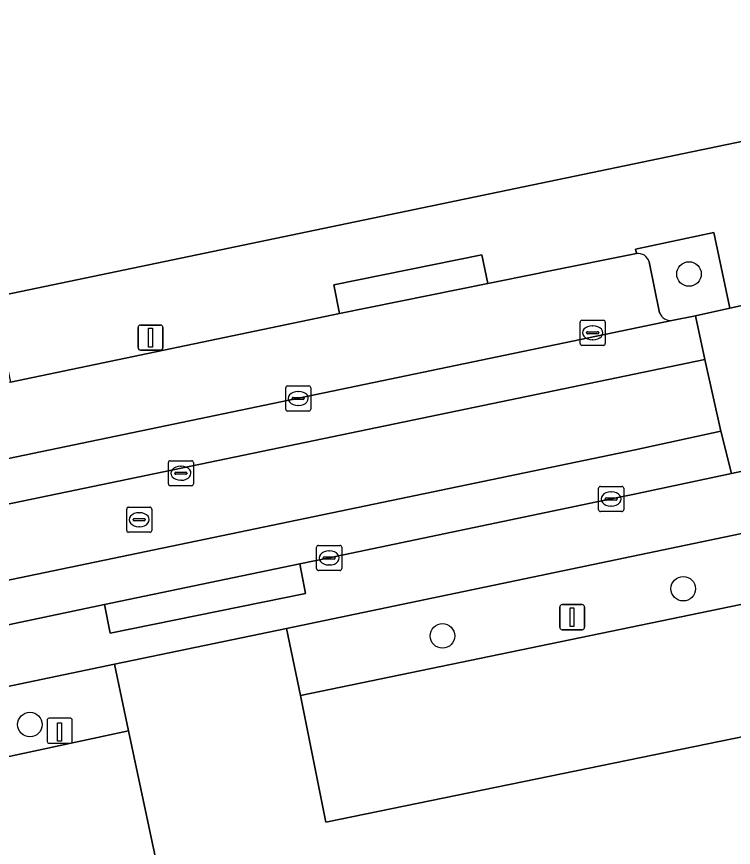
# Model space of a CAD drawing. Extents: x 162989 to 165008, y 383432 to 384338.
# Drawn here: x 164326.35 to 164354.91, y 384106.71 to 384139.82 of the extents above; entities that cross this region are included whole.
import ezdxf

# ---------------------------------------------------------------- set-up
doc = ezdxf.new("R2010")
doc.units = 0
for name, color, linetype in [('IMGEO_Boom', 7, 'Continuous'), ('IMGEO_Groenvoorziening', 7, 'Continuous'), ('IMGEO_Kolk', 7, 'Continuous'), ('IMGEO_Laadpaal', 7, 'Continuous'), ('IMGEO_Lichtmast', 7, 'Continuous'), ('IMGEO_Pand', 7, 'Continuous'), ('IMGEO_Parkeervlak_open', 7, 'Continuous'), ('IMGEO_Rijbaan_lokaal_gesloten', 7, 'Continuous'), ('IMGEO_Rijbaan_lokaal_open', 7, 'Continuous'), ('IMGEO_Rioolput', 7, 'Continuous'), ('IMGEO_Voetpad_open', 7, 'Continuous')]:
    doc.layers.add(name, color=color, linetype=linetype)

msp = doc.modelspace()

# ---------------------------------------------------------------- linework, layer by layer
at = {"layer": 'IMGEO_Boom'}
for centre in [(164353.142, 384129.562), (164352.911, 384117.02), (164343.32, 384115.14), (164326.881, 384111.606)]:
    msp.add_circle(centre, 0.489, dxfattribs=at)
at = {"layer": 'IMGEO_Groenvoorziening'}
for points in [[(164354.13, 384131.213), (164351.014, 384130.546), (164351.05, 384130.377)], [(164352.456, 384127.707), (164353.404, 384127.896), (164354.774, 384128.205), (164354.13, 384131.213)], [(164351.555, 384130.052), (164351.972, 384128.014)], [(164357.917, 384119.779), (164337.101, 384115.436), (164337.661, 384112.77), (164359.575, 384117.29), (164360.626, 384112.223), (164365.746, 384113.274), (164368.77, 384098.433), (164372.392, 384080.971), (164375.313, 384081.581), (164370.821, 384103.328)], [(164330.813, 384111.351), (164330.255, 384114.008), (164310.936, 384109.978)], [(164312.238, 384107.369), (164330.813, 384111.351)]]:
    msp.add_lwpolyline(points, dxfattribs=at)
for centre, radius, start, end in [((164351.112, 384129.918), 0.463, 16.8361, 97.6362), ((164352.415, 384128.177), 0.472, 200.2357, 274.9906)]:
    msp.add_arc(centre, radius, start, end, dxfattribs=at)
at = {"layer": 'IMGEO_Kolk'}
for p, q in [((164348.803, 384126.793), (164348.803, 384127.645)), ((164348.878, 384127.719), (164349.73, 384127.719)), ((164349.804, 384127.645), (164349.804, 384126.793)), ((164349.291, 384127.499), (164349.316, 384127.499)), ((164349.062, 384127.213), (164349.062, 384127.225)), ((164349.5, 384127.176), (164349.102, 384127.176)), ((164349.105, 384127.262), (164349.503, 384127.262)), ((164349.546, 384127.225), (164349.546, 384127.213)), ((164349.73, 384126.719), (164348.878, 384126.719)), ((164349.314, 384126.939), (164349.289, 384126.939)), ((164337.072, 384124.176), (164337.072, 384125.028)), ((164337.147, 384125.102), (164337.999, 384125.102)), ((164338.073, 384125.028), (164338.073, 384124.176)), ((164337.374, 384124.645), (164337.772, 384124.645)), ((164337.56, 384124.882), (164337.585, 384124.882)), ((164337.331, 384124.596), (164337.331, 384124.608)), ((164337.769, 384124.559), (164337.371, 384124.559)), ((164337.583, 384124.322), (164337.558, 384124.322)), ((164337.815, 384124.608), (164337.815, 384124.596)), ((164337.999, 384124.102), (164337.147, 384124.102)), ((164349.539, 384120.169), (164349.539, 384121.021)), ((164349.614, 384121.095), (164350.466, 384121.095)), ((164350.54, 384121.021), (164350.54, 384120.169)), ((164350.027, 384120.875), (164350.052, 384120.875)), ((164349.798, 384120.589), (164349.798, 384120.601)), ((164350.236, 384120.552), (164349.838, 384120.552)), ((164349.841, 384120.638), (164350.239, 384120.638)), ((164350.282, 384120.601), (164350.282, 384120.589)), ((164350.466, 384120.095), (164349.614, 384120.095)), ((164350.05, 384120.315), (164350.025, 384120.315)), ((164338.305, 384117.82), (164338.305, 384118.672)), ((164338.38, 384118.746), (164339.232, 384118.746)), ((164339.306, 384118.672), (164339.306, 384117.82)), ((164338.793, 384118.526), (164338.818, 384118.526)), ((164338.564, 384118.24), (164338.564, 384118.252)), ((164339.002, 384118.203), (164338.604, 384118.203)), ((164338.607, 384118.289), (164339.005, 384118.289)), ((164339.048, 384118.252), (164339.048, 384118.24)), ((164339.232, 384117.746), (164338.38, 384117.746)), ((164338.816, 384117.966), (164338.791, 384117.966))]:
    msp.add_line(p, q, dxfattribs=at)
for points in [[(164348.803, 384126.793), (164348.803, 384127.645)], [(164348.878, 384127.719), (164349.73, 384127.719)], [(164349.804, 384127.645), (164349.804, 384126.793)], [(164349.73, 384126.719), (164348.878, 384126.719)], [(164337.072, 384124.176), (164337.072, 384125.028)], [(164337.147, 384125.102), (164337.999, 384125.102)], [(164338.073, 384125.028), (164338.073, 384124.176)], [(164337.999, 384124.102), (164337.147, 384124.102)], [(164349.539, 384120.169), (164349.539, 384121.021)], [(164349.614, 384121.095), (164350.466, 384121.095)], [(164350.54, 384121.021), (164350.54, 384120.169)], [(164350.466, 384120.095), (164349.614, 384120.095)], [(164338.305, 384117.82), (164338.305, 384118.672)], [(164338.38, 384118.746), (164339.232, 384118.746)], [(164339.306, 384118.672), (164339.306, 384117.82)], [(164339.232, 384117.746), (164338.38, 384117.746)]]:
    msp.add_lwpolyline(points, dxfattribs=at)
for centre, radius, start, end in [((164348.88, 384127.643), 0.0765, 91.552, 178.448), ((164348.88, 384127.643), 0.0765, 91.552, 178.448), ((164349.728, 384127.643), 0.0765, 1.552, 88.448), ((164349.728, 384127.643), 0.0765, 1.552, 88.448), ((164349.102, 384127.222), 0.0403, 85.8775, 175.7526), ((164349.099, 384127.212), 0.0366, 178.938, 274.7102), ((164349.503, 384127.219), 0.043, 264.8664, 352.4533), ((164349.507, 384127.224), 0.0386, 1.7309, 96.639), ((164348.88, 384126.795), 0.0765, 181.552, 268.448), ((164348.88, 384126.795), 0.0765, 181.552, 268.448), ((164349.728, 384126.795), 0.0765, 271.552, 358.448), ((164349.728, 384126.795), 0.0765, 271.552, 358.448), ((164337.149, 384125.026), 0.0765, 91.552, 178.448), ((164337.149, 384125.026), 0.0765, 91.552, 178.448), ((164337.997, 384125.026), 0.0765, 1.552, 88.448), ((164337.997, 384125.026), 0.0765, 1.552, 88.448), ((164337.371, 384124.605), 0.0403, 85.8775, 175.7526), ((164337.776, 384124.607), 0.0386, 1.7309, 96.639), ((164337.368, 384124.595), 0.0366, 178.938, 274.7102), ((164337.772, 384124.602), 0.043, 264.8664, 352.4533), ((164337.149, 384124.178), 0.0765, 181.552, 268.448), ((164337.149, 384124.178), 0.0765, 181.552, 268.448), ((164337.997, 384124.178), 0.0765, 271.552, 358.448), ((164337.997, 384124.178), 0.0765, 271.552, 358.448), ((164349.616, 384121.019), 0.0765, 91.552, 178.448), ((164349.616, 384121.019), 0.0765, 91.552, 178.448), ((164350.464, 384121.019), 0.0765, 1.552, 88.448), ((164350.464, 384121.019), 0.0765, 1.552, 88.448), ((164349.838, 384120.598), 0.0403, 85.8775, 175.7526), ((164349.835, 384120.588), 0.0366, 178.938, 274.7102), ((164350.239, 384120.595), 0.043, 264.8664, 352.4533), ((164350.243, 384120.6), 0.0386, 1.7309, 96.639), ((164349.616, 384120.171), 0.0765, 181.552, 268.448), ((164349.616, 384120.171), 0.0765, 181.552, 268.448), ((164350.464, 384120.171), 0.0765, 271.552, 358.448), ((164350.464, 384120.171), 0.0765, 271.552, 358.448), ((164338.382, 384118.67), 0.0765, 91.552, 178.448), ((164338.382, 384118.67), 0.0765, 91.552, 178.448), ((164339.23, 384118.67), 0.0765, 1.552, 88.448), ((164339.23, 384118.67), 0.0765, 1.552, 88.448), ((164338.604, 384118.249), 0.0403, 85.8775, 175.7526), ((164338.601, 384118.239), 0.0366, 178.938, 274.7102), ((164339.005, 384118.246), 0.043, 264.8664, 352.4533), ((164339.009, 384118.251), 0.0386, 1.7309, 96.639), ((164338.382, 384117.822), 0.0765, 181.552, 268.448), ((164338.382, 384117.822), 0.0765, 181.552, 268.448), ((164339.23, 384117.822), 0.0765, 271.552, 358.448), ((164339.23, 384117.822), 0.0765, 271.552, 358.448)]:
    msp.add_arc(centre, radius, start, end, dxfattribs=at)
for centre, major_axis, ratio, start_param, end_param in [((164349.29, 384127.219), (-0.387, 0.002), 0.722429, 4.712389, 7.853982), ((164349.315, 384127.219), (-0.39, 0.002), 0.717154, 1.570796, 4.712389), ((164337.559, 384124.602), (-0.387, 0.002), 0.722429, 4.712389, 7.853982), ((164337.584, 384124.602), (-0.39, 0.002), 0.717154, 1.570796, 4.712389), ((164350.026, 384120.595), (-0.387, 0.002), 0.722429, 4.712389, 7.853982), ((164350.051, 384120.595), (-0.39, 0.002), 0.717154, 1.570796, 4.712389), ((164338.792, 384118.246), (-0.387, 0.002), 0.722429, 4.712389, 7.853982), ((164338.817, 384118.246), (-0.39, 0.002), 0.717154, 1.570796, 4.712389)]:
    msp.add_ellipse(centre, major_axis=major_axis, ratio=ratio, start_param=start_param, end_param=end_param, dxfattribs=at)
at = {"layer": 'IMGEO_Laadpaal'}
for p, q in [((164327.569, 384111.775), (164327.569, 384110.934)), ((164327.569, 384111.775), (164327.569, 384110.934)), ((164328.485, 384111.859), (164327.644, 384111.859)), ((164328.485, 384111.859), (164327.644, 384111.859)), ((164328.569, 384110.943), (164328.569, 384111.784)), ((164328.569, 384110.943), (164328.569, 384111.784)), ((164327.653, 384110.859), (164328.494, 384110.859)), ((164327.653, 384110.859), (164328.494, 384110.859))]:
    msp.add_line(p, q, dxfattribs=at)
msp.add_lwpolyline([(164327.984, 384111.672), (164328.144, 384111.672), (164328.144, 384110.939), (164327.984, 384110.939), (164327.984, 384111.672)], dxfattribs=at)
for centre, start, end in [((164327.647, 384111.781), 92.4484, 184.2845), ((164327.647, 384111.781), 92.4484, 184.2845), ((164328.491, 384111.781), 2.4484, 94.2845), ((164328.491, 384111.781), 2.4484, 94.2845), ((164327.647, 384110.937), 182.4484, 274.2845), ((164327.647, 384110.937), 182.4484, 274.2845), ((164328.491, 384110.937), 272.4484, 4.2845), ((164328.491, 384110.937), 272.4484, 4.2845)]:
    msp.add_arc(centre, 0.0779, start, end, dxfattribs=at)
at = {"layer": 'IMGEO_Lichtmast'}
for p, q in [((164331.189, 384126.627), (164331.189, 384127.427)), ((164331.189, 384127.427), (164331.189, 384126.627)), ((164331.289, 384127.527), (164332.079, 384127.527)), ((164332.079, 384127.527), (164331.289, 384127.527)), ((164332.179, 384127.427), (164332.179, 384126.627)), ((164332.179, 384126.627), (164332.179, 384127.427)), ((164332.079, 384126.527), (164331.289, 384126.527)), ((164331.289, 384126.527), (164332.079, 384126.527)), ((164348.09, 384116.386), (164348.88, 384116.386)), ((164348.88, 384116.386), (164348.09, 384116.386)), ((164347.99, 384115.486), (164347.99, 384116.286)), ((164347.99, 384116.286), (164347.99, 384115.486)), ((164348.98, 384116.286), (164348.98, 384115.486)), ((164348.98, 384115.486), (164348.98, 384116.286)), ((164348.88, 384115.386), (164348.09, 384115.386)), ((164348.09, 384115.386), (164348.88, 384115.386))]:
    msp.add_line(p, q, dxfattribs=at)
for points in [[(164331.609, 384127.402), (164331.759, 384127.402), (164331.759, 384126.652), (164331.609, 384126.652), (164331.609, 384127.402)], [(164348.41, 384116.261), (164348.56, 384116.261), (164348.56, 384115.511), (164348.41, 384115.511), (164348.41, 384116.261)]]:
    msp.add_lwpolyline(points, dxfattribs=at)
for centre, start, end in [((164331.289, 384127.427), 90, 180), ((164331.289, 384127.427), 90, 180), ((164332.079, 384127.427), 0, 90), ((164332.079, 384127.427), 360, 90), ((164331.289, 384126.627), 180, 270), ((164331.289, 384126.627), 180, 270), ((164332.079, 384126.627), 270, 0), ((164332.079, 384126.627), 270, 0), ((164348.09, 384116.286), 90, 180), ((164348.09, 384116.286), 90, 180), ((164348.88, 384116.286), 0, 90), ((164348.88, 384116.286), 360, 90), ((164348.09, 384115.486), 180, 270), ((164348.09, 384115.486), 180, 270), ((164348.88, 384115.486), 270, 0), ((164348.88, 384115.486), 270, 0)]:
    msp.add_arc(centre, 0.1, start, end, dxfattribs=at)
at = {"layer": 'IMGEO_Pand'}
msp.add_lwpolyline([(164354.784, 384150.783), (164349.272, 384177.712), (164314.663, 384170.574), (164302.234, 384168.01), (164301.893, 384169.665), (164296.446, 384168.542), (164305.282, 384126.16), (164311.315, 384127.446), (164311.652, 384125.77), (164339.521, 384131.57), (164357.983, 384135.415)], close=True, dxfattribs=at)
at = {"layer": 'IMGEO_Parkeervlak_open'}
for points in [[(164351.05, 384130.377), (164347.407, 384129.647), (164347.105, 384129.586), (164345.127, 384129.186), (164339.216, 384127.992), (164326.106, 384125.245), (164320.201, 384124.026), (164316.045, 384123.129), (164315.82, 384123.08), (164312.335, 384122.35)], [(164351.972, 384128.014), (164351.555, 384130.052)], [(164312.095, 384119.313), (164352.456, 384127.707)], [(164312.022, 384107.018), (164313.054, 384102.278), (164331.891, 384106.289), (164330.813, 384111.351)], [(164330.813, 384111.351), (164312.238, 384107.369)]]:
    msp.add_lwpolyline(points, dxfattribs=at)
msp.add_lwpolyline([(164360.626, 384112.223), (164359.575, 384117.29), (164337.661, 384112.77), (164338.677, 384107.717)], close=True, dxfattribs=at)
for centre, radius, start, end in [((164351.112, 384129.918), 0.463, 16.8361, 97.6362), ((164352.415, 384128.177), 0.472, 200.2357, 274.9906)]:
    msp.add_arc(centre, radius, start, end, dxfattribs=at)
at = {"layer": 'IMGEO_Rijbaan_lokaal_gesloten'}
for points in [[(164353.774, 384126.16), (164353.404, 384127.896), (164352.456, 384127.707), (164312.095, 384119.313), (164311.344, 384119.156), (164311.716, 384117.424)], [(164351.001, 384122.559), (164354.404, 384123.295), (164353.774, 384126.16), (164311.716, 384117.424), (164312.331, 384114.52)], [(164337.641, 384118.007), (164338.806, 384118.246), (164350.04, 384120.595), (164350.907, 384120.778), (164354.83, 384121.606), (164354.404, 384123.295), (164351.001, 384122.559), (164312.331, 384114.52), (164312.721, 384112.808), (164312.835, 384112.85), (164325.06, 384115.375), (164329.856, 384116.395)]]:
    msp.add_lwpolyline(points, close=True, dxfattribs=at)
msp.add_lwpolyline([(164373.769, 384048.685), (164372.409, 384055.399), (164360.626, 384112.223), (164338.677, 384107.717), (164337.661, 384112.77), (164337.101, 384115.436), (164330.255, 384114.008), (164330.813, 384111.351), (164331.891, 384106.289), (164313.054, 384102.278)], dxfattribs=at)
at = {"layer": 'IMGEO_Rijbaan_lokaal_open'}
msp.add_lwpolyline([(164358.71, 384129.065), (164354.774, 384128.205), (164353.404, 384127.896), (164353.774, 384126.16), (164354.404, 384123.295), (164354.83, 384121.606), (164356.573, 384121.979)], dxfattribs=at)
at = {"layer": 'IMGEO_Rioolput'}
for p, q in [((164332.397, 384121.196), (164332.397, 384122.048)), ((164332.472, 384122.122), (164333.324, 384122.122)), ((164333.398, 384122.048), (164333.398, 384121.196)), ((164332.699, 384121.665), (164333.097, 384121.665)), ((164332.885, 384121.902), (164332.91, 384121.902)), ((164332.656, 384121.616), (164332.656, 384121.628)), ((164333.094, 384121.579), (164332.696, 384121.579)), ((164332.908, 384121.342), (164332.883, 384121.342)), ((164333.14, 384121.628), (164333.14, 384121.616)), ((164333.324, 384121.122), (164332.472, 384121.122)), ((164330.736, 384119.343), (164330.736, 384120.195)), ((164330.811, 384120.269), (164331.663, 384120.269)), ((164331.224, 384120.049), (164331.249, 384120.049)), ((164331.737, 384120.195), (164331.737, 384119.343)), ((164330.995, 384119.763), (164330.995, 384119.775)), ((164331.433, 384119.726), (164331.035, 384119.726)), ((164331.038, 384119.812), (164331.436, 384119.812)), ((164331.479, 384119.775), (164331.479, 384119.763)), ((164331.247, 384119.489), (164331.222, 384119.489)), ((164331.663, 384119.269), (164330.811, 384119.269))]:
    msp.add_line(p, q, dxfattribs=at)
for points in [[(164332.397, 384121.196), (164332.397, 384122.048)], [(164332.472, 384122.122), (164333.324, 384122.122)], [(164333.398, 384122.048), (164333.398, 384121.196)], [(164333.324, 384121.122), (164332.472, 384121.122)], [(164330.736, 384119.343), (164330.736, 384120.195)], [(164330.811, 384120.269), (164331.663, 384120.269)], [(164331.737, 384120.195), (164331.737, 384119.343)], [(164331.663, 384119.269), (164330.811, 384119.269)]]:
    msp.add_lwpolyline(points, dxfattribs=at)
for centre, radius, start, end in [((164332.474, 384122.046), 0.0765, 91.552, 178.448), ((164332.474, 384122.046), 0.0765, 91.552, 178.448), ((164333.322, 384122.046), 0.0765, 1.552, 88.448), ((164333.322, 384122.046), 0.0765, 1.552, 88.448), ((164332.696, 384121.625), 0.0403, 85.8775, 175.7526), ((164333.101, 384121.627), 0.0386, 1.7309, 96.639), ((164332.693, 384121.615), 0.0366, 178.938, 274.7102), ((164333.097, 384121.622), 0.043, 264.8664, 352.4533), ((164332.474, 384121.198), 0.0765, 181.552, 268.448), ((164332.474, 384121.198), 0.0765, 181.552, 268.448), ((164333.322, 384121.198), 0.0765, 271.552, 358.448), ((164333.322, 384121.198), 0.0765, 271.552, 358.448), ((164330.813, 384120.193), 0.0765, 91.552, 178.448), ((164330.813, 384120.193), 0.0765, 91.552, 178.448), ((164331.661, 384120.193), 0.0765, 1.552, 88.448), ((164331.661, 384120.193), 0.0765, 1.552, 88.448), ((164331.035, 384119.772), 0.0403, 85.8775, 175.7526), ((164331.032, 384119.762), 0.0366, 178.938, 274.7102), ((164331.436, 384119.769), 0.043, 264.8664, 352.4533), ((164331.44, 384119.774), 0.0386, 1.7309, 96.639), ((164330.813, 384119.345), 0.0765, 181.552, 268.448), ((164330.813, 384119.345), 0.0765, 181.552, 268.448), ((164331.661, 384119.345), 0.0765, 271.552, 358.448), ((164331.661, 384119.345), 0.0765, 271.552, 358.448)]:
    msp.add_arc(centre, radius, start, end, dxfattribs=at)
for centre, major_axis, ratio, start_param, end_param in [((164332.884, 384121.622), (-0.387, 0.002), 0.722429, 4.712389, 7.853982), ((164332.909, 384121.622), (-0.39, 0.002), 0.717154, 1.570796, 4.712389), ((164331.223, 384119.769), (-0.387, 0.002), 0.722429, 4.712389, 7.853982), ((164331.248, 384119.769), (-0.39, 0.002), 0.717154, 1.570796, 4.712389)]:
    msp.add_ellipse(centre, major_axis=major_axis, ratio=ratio, start_param=start_param, end_param=end_param, dxfattribs=at)
at = {"layer": 'IMGEO_Voetpad_open'}
for points in [[(164365.29, 384136.905), (164362.896, 384136.438), (164357.983, 384135.415), (164339.521, 384131.57), (164311.652, 384125.77), (164305.62, 384124.539), (164301.901, 384123.755), (164300.887, 384123.541), (164297.735, 384122.816)], [(164339.216, 384127.992), (164338.993, 384129.129), (164344.894, 384130.325), (164345.127, 384129.186), (164347.105, 384129.586), (164347.407, 384129.647), (164351.05, 384130.377), (164351.014, 384130.546), (164354.13, 384131.213), (164354.774, 384128.205), (164358.71, 384129.065)], [(164305.878, 384118.032), (164309.676, 384118.809), (164309.067, 384121.84), (164312.298, 384122.531), (164312.335, 384122.35), (164315.82, 384123.08), (164316.045, 384123.129), (164320.201, 384124.026), (164319.996, 384125.177), (164325.862, 384126.395), (164326.106, 384125.245), (164339.216, 384127.992)], [(164356.573, 384121.979), (164354.83, 384121.606), (164350.907, 384120.778), (164350.04, 384120.595), (164338.806, 384118.246), (164337.641, 384118.007), (164337.866, 384116.825), (164330.084, 384115.243), (164329.856, 384116.395), (164325.06, 384115.375), (164312.835, 384112.85), (164312.721, 384112.808), (164310.6, 384112.229)], [(164310.936, 384109.978), (164330.255, 384114.008), (164337.101, 384115.436), (164357.917, 384119.779)]]:
    msp.add_lwpolyline(points, dxfattribs=at)
for points in [[(164345.127, 384129.186), (164344.894, 384130.325), (164338.993, 384129.129), (164339.216, 384127.992)], [(164337.641, 384118.007), (164329.856, 384116.395), (164330.084, 384115.243), (164337.866, 384116.825)]]:
    msp.add_lwpolyline(points, close=True, dxfattribs=at)

doc.saveas('drawing.dxf')
